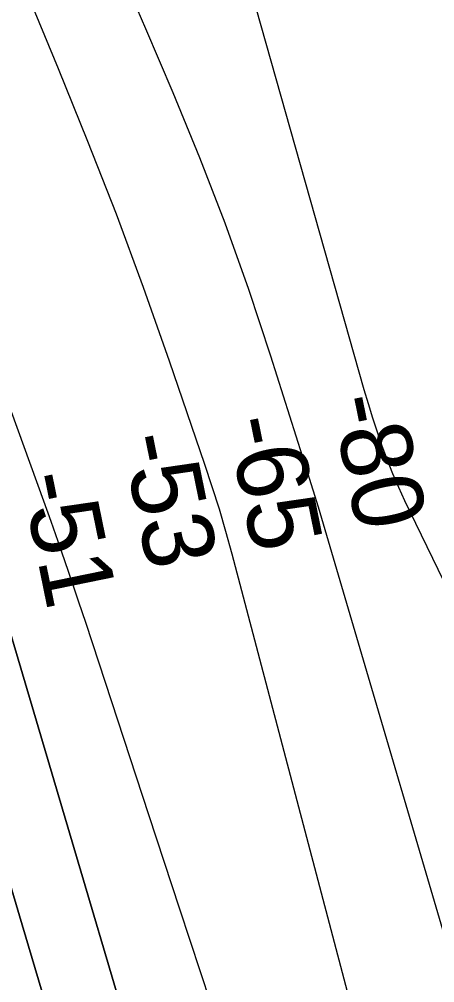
# Model space of a CAD drawing. Extents: x 3625074 to 3663148, y 511451 to 537151.
# Drawn here: x 3632064 to 3632455, y 526871 to 527777 of the extents above; entities that cross this region are included whole.
import ezdxf

# ---------------------------------------------------------------- set-up
doc = ezdxf.new("R2010")
doc.units = 0
for name, color, linetype in [('V-RIVR-RANG', 7, 'Continuous'), ('V-TOPO-DPTH', 7, 'Continuous'), ('V-TOPO-MAJR', 7, 'Continuous'), ('V-TOPO-MINR', 7, 'Continuous'), ('V-TOPO-WATR-IDEN', 7, 'Continuous')]:
    doc.layers.add(name, color=color, linetype=linetype)

msp = doc.modelspace()

# ---------------------------------------------------------------- linework, layer by layer
at = {"layer": 'V-TOPO-DPTH'}
for points in [[(3631790.9, 527794.72), (3631819.99, 527705.38), (3631849.13, 527616.06), (3631878.34, 527526.76), (3631907.59, 527437.47), (3631950.05, 527308.04), (3631958.03, 527283.46), (3631965.9, 527258.84), (3631973.61, 527234.17), (3631981.22, 527209.47), (3632032.08, 527042.36), (3632064.64, 526933.96), (3632096.65, 526825.41), (3632127.86, 526716.61), (3632158.52, 526607.67), (3632221.19, 526381.78), (3632226.64, 526361.91), (3632232, 526342.02), (3632237.23, 526322.1), (3632242.39, 526302.15), (3632310.64, 526034.43), (3632333.87, 525942.63), (3632356.9, 525850.78), (3632379.6, 525758.85)], [(3632379.6, 525758.85), (3632356.9, 525850.78), (3632333.87, 525942.63), (3632310.64, 526034.43), (3632242.39, 526302.15), (3632237.23, 526322.1), (3632232, 526342.02), (3632226.64, 526361.91), (3632221.19, 526381.78), (3632158.52, 526607.67), (3632127.86, 526716.61), (3632096.65, 526825.41), (3632064.64, 526933.96), (3632032.08, 527042.36), (3631981.22, 527209.47), (3631973.61, 527234.17), (3631965.9, 527258.84), (3631958.03, 527283.46), (3631950.05, 527308.04), (3631907.59, 527437.47), (3631878.34, 527526.76), (3631849.13, 527616.06), (3631819.99, 527705.38), (3631790.9, 527794.72)], [(3631846.11, 527791.38), (3631869.36, 527727.64), (3631892.76, 527663.96), (3631916.38, 527600.36), (3631940.15, 527536.81), (3631962.44, 527477.53), (3631974.99, 527443.6), (3631987.31, 527409.58), (3631999.26, 527375.44), (3632010.97, 527341.21), (3632027.36, 527292.45), (3632030.64, 527282.52), (3632033.85, 527272.56), (3632036.95, 527262.57), (3632039.98, 527252.56), (3632237.5, 526586.03)], [(3632237.5, 526586.03), (3632039.98, 527252.56), (3632036.95, 527262.57), (3632033.85, 527272.56), (3632030.64, 527282.52), (3632027.36, 527292.45), (3632010.97, 527341.21), (3631999.26, 527375.44), (3631987.31, 527409.58), (3631974.99, 527443.6), (3631962.44, 527477.53), (3631940.15, 527536.81), (3631916.38, 527600.36), (3631892.76, 527663.96), (3631869.36, 527727.64), (3631846.11, 527791.38)]]:
    msp.add_lwpolyline(points, dxfattribs=at)
at = {"layer": 'V-TOPO-MAJR'}
msp.add_lwpolyline([(3631920.93, 527783.56), (3631948.17, 527706.96), (3631975.7, 527630.45), (3632086.99, 527323.85), (3632093.78, 527304.93), (3632100.49, 527285.99), (3632107.08, 527267.01), (3632113.59, 527247.99), (3632120, 527228.95), (3632126.38, 527209.89), (3632132.7, 527190.81), (3632138.97, 527171.72), (3632185.61, 527029.14), (3632214.74, 526940.63), (3632244.09, 526852.18)], dxfattribs=at)
at = {"layer": 'V-TOPO-MINR'}
for points in [[(3632181.11, 528160.54), (3632388.13, 527428.71), (3632392.05, 527415.34), (3632396.15, 527402.02), (3632400.5, 527388.79), (3632405.02, 527375.61), (3632409.89, 527362.56), (3632415.04, 527349.62), (3632420.62, 527336.87), (3632426.48, 527324.24), (3632541.48, 527087), (3632554.82, 527061.07), (3632568.96, 527035.61), (3632584.31, 527010.86), (3632600.45, 526986.58), (3632616.99, 526962.52), (3632633.26, 526938.28), (3632649.12, 526913.77), (3632664.71, 526889.08), (3632672.13, 526877.1), (3632690.17, 526845.79)], [(3632043.67, 527867.36), (3632100.92, 527730.17), (3632128.53, 527662.14), (3632155.25, 527593.77), (3632180.64, 527524.9), (3632205.13, 527455.68), (3632238.48, 527358.44), (3632245.4, 527337.52), (3632252.02, 527316.51), (3632258.17, 527295.36), (3632264.02, 527274.12), (3632439.62, 526608.52)], [(3632166.49, 527805.67), (3632182.76, 527767.78), (3632208.48, 527707.78), (3632233.59, 527646.72), (3632257.5, 527585.2), (3632279.59, 527523.01), (3632300.47, 527460.37), (3632330.29, 527366.32), (3632335.29, 527350.35), (3632340.24, 527334.37), (3632345.08, 527318.35), (3632349.85, 527302.31), (3632494.99, 526809.36), (3632513.47, 526746.62), (3632531.96, 526683.88), (3632550.47, 526621.15), (3632569, 526558.42), (3632598.71, 526457.85), (3632602.25, 526445.38), (3632605.61, 526432.86), (3632608.71, 526420.27), (3632611.63, 526407.63), (3632786.39, 525611.96)], [(3631790.9, 527794.72), (3631819.99, 527705.38), (3631849.13, 527616.06), (3631878.34, 527526.76), (3631907.59, 527437.47), (3631950.05, 527308.04), (3631958.03, 527283.46), (3631965.9, 527258.84), (3631973.61, 527234.17), (3631981.22, 527209.47), (3632032.08, 527042.36), (3632064.64, 526933.96), (3632096.65, 526825.41), (3632127.86, 526716.61), (3632158.52, 526607.67), (3632221.19, 526381.78), (3632226.64, 526361.91), (3632232, 526342.02), (3632237.23, 526322.1), (3632242.39, 526302.15), (3632310.64, 526034.43), (3632333.87, 525942.63), (3632356.9, 525850.78), (3632379.6, 525758.85)], [(3631846.11, 527791.38), (3631869.36, 527727.64), (3631892.76, 527663.96), (3631916.38, 527600.36), (3631940.15, 527536.81), (3631962.44, 527477.53), (3631974.99, 527443.6), (3631987.31, 527409.58), (3631999.26, 527375.44), (3632010.97, 527341.21), (3632027.36, 527292.45), (3632030.64, 527282.52), (3632033.85, 527272.56), (3632036.95, 527262.57), (3632039.98, 527252.56), (3632237.5, 526586.03)]]:
    msp.add_lwpolyline(points, dxfattribs=at)

# ---------------------------------------------------------------- texts
at = {"layer": 'V-RIVR-RANG'}
for s, p in [('-80', (3632356.75, 527419.43)), ('-65', (3632258.77, 527399.4)), ('-53', (3632160.01, 527383.25)), ('-51', (3632065.42, 527346.67))]:
    msp.add_text(s, height=67, rotation=281.54678, dxfattribs=at).set_placement(p)
at = {"layer": 'V-TOPO-WATR-IDEN'}
msp.add_text('L.W.R.P.', height=83, rotation=287.79021, dxfattribs=at).set_placement((3631878.8, 527067.33))

doc.saveas('drawing.dxf')
